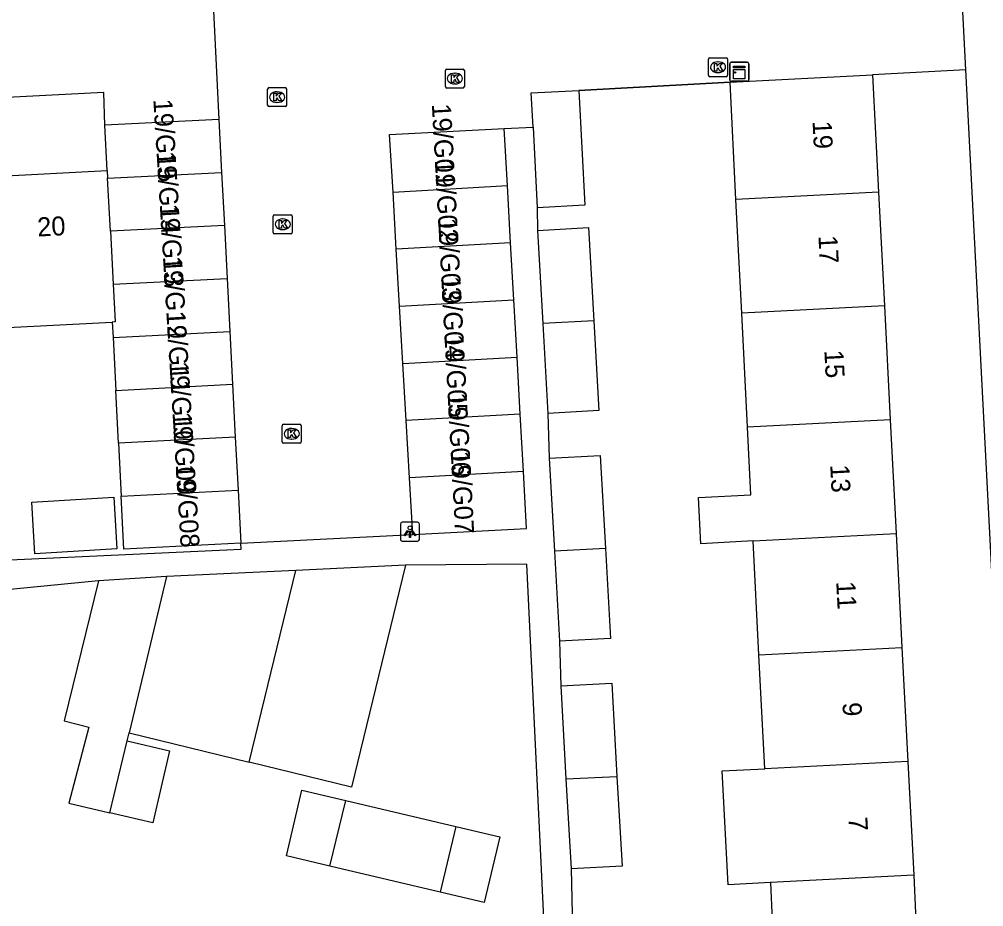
# Model space of a CAD drawing. Extents: x 161084 to 161928, y 385355 to 386522.
# Drawn here: x 161419.4 to 161470.2, y 385866.8 to 385913.5 of the extents above; entities that cross this region are included whole.
import ezdxf

# ---------------------------------------------------------------- set-up
doc = ezdxf.new("R2010")
doc.units = 0
for name, color, linetype in [('IMGEO_Kast', 7, 'Continuous'), ('IMGEO_Kolk', 7, 'Continuous'), ('IMGEO_Lichtpunt', 7, 'Continuous'), ('IMGEO_Muur', 7, 'Continuous'), ('IMGEO_Pand', 7, 'Continuous'), ('IMGEO_Pand_nummerreeks', 7, 'Continuous'), ('IMGEO_Rijbaan_lokaal_open', 7, 'Continuous'), ('IMGEO_Voetpad_open', 7, 'Continuous')]:
    doc.layers.add(name, color=color, linetype=linetype)

msp = doc.modelspace()

# ---------------------------------------------------------------- linework, layer by layer
at = {"layer": 'IMGEO_Kast'}
for p, q in [((161456.919, 385911.261), (161457.76, 385911.261)), ((161457.76, 385911.261), (161456.919, 385911.261)), ((161456.844, 385910.336), (161456.844, 385911.177)), ((161456.844, 385911.177), (161456.844, 385910.336)), ((161457.844, 385911.186), (161457.844, 385910.345)), ((161457.844, 385910.345), (161457.844, 385911.186)), ((161457.769, 385910.261), (161456.928, 385910.261)), ((161456.928, 385910.261), (161457.769, 385910.261))]:
    msp.add_line(p, q, dxfattribs=at)
for points in [[(161457.039, 385911.051), (161457.639, 385911.051), (161457.639, 385910.966), (161457.039, 385910.966), (161457.039, 385911.051)], [(161457.039, 385910.876), (161457.639, 385910.876), (161457.639, 385910.387), (161457.039, 385910.387), (161457.039, 385910.876)]]:
    msp.add_lwpolyline(points, dxfattribs=at)
msp.add_circle((161457.123, 385910.725), 0.0377, dxfattribs=at)
for centre, start, end in [((161456.922, 385911.183), 92.4484, 184.2845), ((161456.922, 385911.183), 92.4484, 184.2845), ((161457.766, 385911.183), 2.4484, 94.2845), ((161457.766, 385911.183), 2.4484, 94.2845), ((161456.922, 385910.339), 182.4484, 274.2845), ((161456.922, 385910.339), 182.4484, 274.2845), ((161457.766, 385910.339), 272.4484, 4.2845), ((161457.766, 385910.339), 272.4484, 4.2845)]:
    msp.add_arc(centre, 0.0779, start, end, dxfattribs=at)
at = {"layer": 'IMGEO_Kolk'}
for p, q in [((161455.725, 385910.574), (161455.725, 385911.426)), ((161455.8, 385911.5), (161456.652, 385911.5)), ((161456.213, 385911.28), (161456.238, 385911.28)), ((161456.726, 385911.426), (161456.726, 385910.574)), ((161441.873, 385909.977), (161441.873, 385910.829)), ((161441.948, 385910.903), (161442.8, 385910.903)), ((161442.874, 385910.829), (161442.874, 385909.977)), ((161456.236, 385910.72), (161456.211, 385910.72)), ((161442.361, 385910.683), (161442.386, 385910.683)), ((161456.652, 385910.5), (161455.8, 385910.5)), ((161432.516, 385909), (161432.516, 385909.852)), ((161432.591, 385909.926), (161433.443, 385909.926)), ((161433.004, 385909.706), (161433.029, 385909.706)), ((161433.517, 385909.852), (161433.517, 385909)), ((161442.8, 385909.903), (161441.948, 385909.903)), ((161442.384, 385910.123), (161442.359, 385910.123)), ((161433.443, 385908.926), (161432.591, 385908.926)), ((161433.027, 385909.146), (161433.002, 385909.146)), ((161432.809, 385902.308), (161432.809, 385903.16)), ((161432.884, 385903.234), (161433.736, 385903.234)), ((161433.81, 385903.16), (161433.81, 385902.308)), ((161433.297, 385903.014), (161433.322, 385903.014)), ((161433.736, 385902.234), (161432.884, 385902.234)), ((161433.32, 385902.454), (161433.295, 385902.454)), ((161433.282, 385891.285), (161433.282, 385892.137)), ((161433.357, 385892.211), (161434.209, 385892.211)), ((161433.77, 385891.991), (161433.795, 385891.991)), ((161434.283, 385892.137), (161434.283, 385891.285)), ((161433.793, 385891.431), (161433.768, 385891.431)), ((161434.209, 385891.211), (161433.357, 385891.211))]:
    msp.add_line(p, q, dxfattribs=at)
for points in [[(161455.725, 385910.574), (161455.725, 385911.426)], [(161455.8, 385911.5), (161456.652, 385911.5)], [(161456.726, 385911.426), (161456.726, 385910.574)], [(161441.873, 385909.977), (161441.873, 385910.829)], [(161441.948, 385910.903), (161442.8, 385910.903)], [(161442.874, 385910.829), (161442.874, 385909.977)], [(161456.046, 385911.2), (161456.169, 385911.2), (161456.169, 385911.049), (161456.299, 385911.2), (161456.463, 385911.2), (161456.317, 385911.049), (161456.47, 385910.8), (161456.318, 385910.8), (161456.233, 385910.964), (161456.169, 385910.897), (161456.169, 385910.8), (161456.046, 385910.8), (161456.046, 385911.2)], [(161442.194, 385910.603), (161442.317, 385910.603), (161442.317, 385910.452), (161442.447, 385910.603), (161442.611, 385910.603), (161442.465, 385910.452), (161442.618, 385910.203), (161442.466, 385910.203), (161442.381, 385910.367), (161442.317, 385910.3), (161442.317, 385910.203), (161442.194, 385910.203), (161442.194, 385910.603)], [(161456.652, 385910.5), (161455.8, 385910.5)], [(161432.516, 385909), (161432.516, 385909.852)], [(161432.591, 385909.926), (161433.443, 385909.926)], [(161433.517, 385909.852), (161433.517, 385909)], [(161442.8, 385909.903), (161441.948, 385909.903)], [(161432.837, 385909.626), (161432.96, 385909.626), (161432.96, 385909.475), (161433.09, 385909.626), (161433.254, 385909.626), (161433.108, 385909.475), (161433.261, 385909.226), (161433.109, 385909.226), (161433.024, 385909.39), (161432.96, 385909.323), (161432.96, 385909.226), (161432.837, 385909.226), (161432.837, 385909.626)], [(161433.443, 385908.926), (161432.591, 385908.926)], [(161432.809, 385902.308), (161432.809, 385903.16)], [(161432.884, 385903.234), (161433.736, 385903.234)], [(161433.81, 385903.16), (161433.81, 385902.308)], [(161433.13, 385902.934), (161433.253, 385902.934), (161433.253, 385902.783), (161433.383, 385902.934), (161433.547, 385902.934), (161433.401, 385902.783), (161433.554, 385902.534), (161433.402, 385902.534), (161433.317, 385902.698), (161433.253, 385902.631), (161433.253, 385902.534), (161433.13, 385902.534), (161433.13, 385902.934)], [(161433.736, 385902.234), (161432.884, 385902.234)], [(161433.282, 385891.285), (161433.282, 385892.137)], [(161433.357, 385892.211), (161434.209, 385892.211)], [(161434.283, 385892.137), (161434.283, 385891.285)], [(161433.603, 385891.911), (161433.726, 385891.911), (161433.726, 385891.76), (161433.856, 385891.911), (161434.02, 385891.911), (161433.874, 385891.76), (161434.027, 385891.511), (161433.875, 385891.511), (161433.79, 385891.675), (161433.726, 385891.608), (161433.726, 385891.511), (161433.603, 385891.511), (161433.603, 385891.911)], [(161434.209, 385891.211), (161433.357, 385891.211)]]:
    msp.add_lwpolyline(points, dxfattribs=at)
for centre, start, end in [((161455.802, 385911.424), 91.552, 178.448), ((161455.802, 385911.424), 91.552, 178.448), ((161456.65, 385911.424), 1.552, 88.448), ((161456.65, 385911.424), 1.552, 88.448), ((161441.95, 385910.827), 91.552, 178.448), ((161441.95, 385910.827), 91.552, 178.448), ((161442.798, 385910.827), 1.552, 88.448), ((161442.798, 385910.827), 1.552, 88.448), ((161455.802, 385910.576), 181.552, 268.448), ((161455.802, 385910.576), 181.552, 268.448), ((161456.65, 385910.576), 271.552, 358.448), ((161456.65, 385910.576), 271.552, 358.448), ((161432.593, 385909.85), 91.552, 178.448), ((161432.593, 385909.85), 91.552, 178.448), ((161433.441, 385909.85), 1.552, 88.448), ((161433.441, 385909.85), 1.552, 88.448), ((161441.95, 385909.979), 181.552, 268.448), ((161441.95, 385909.979), 181.552, 268.448), ((161442.798, 385909.979), 271.552, 358.448), ((161442.798, 385909.979), 271.552, 358.448), ((161432.593, 385909.002), 181.552, 268.448), ((161432.593, 385909.002), 181.552, 268.448), ((161433.441, 385909.002), 271.552, 358.448), ((161433.441, 385909.002), 271.552, 358.448), ((161432.886, 385903.158), 91.552, 178.448), ((161432.886, 385903.158), 91.552, 178.448), ((161433.734, 385903.158), 1.552, 88.448), ((161433.734, 385903.158), 1.552, 88.448), ((161432.886, 385902.31), 181.552, 268.448), ((161432.886, 385902.31), 181.552, 268.448), ((161433.734, 385902.31), 271.552, 358.448), ((161433.734, 385902.31), 271.552, 358.448), ((161433.359, 385892.135), 91.552, 178.448), ((161433.359, 385892.135), 91.552, 178.448), ((161434.207, 385892.135), 1.552, 88.448), ((161434.207, 385892.135), 1.552, 88.448), ((161433.359, 385891.287), 181.552, 268.448), ((161433.359, 385891.287), 181.552, 268.448), ((161434.207, 385891.287), 271.552, 358.448), ((161434.207, 385891.287), 271.552, 358.448)]:
    msp.add_arc(centre, 0.0765, start, end, dxfattribs=at)
for centre, major_axis, ratio, start_param, end_param in [((161456.212, 385911), (-0.387, 0.002), 0.722429, 4.712389, 7.853982), ((161456.237, 385911), (-0.39, 0.002), 0.717154, 1.570796, 4.712389), ((161442.36, 385910.403), (-0.387, 0.002), 0.722429, 4.712389, 7.853982), ((161442.385, 385910.403), (-0.39, 0.002), 0.717154, 1.570796, 4.712389), ((161433.003, 385909.426), (-0.387, 0.002), 0.722429, 4.712389, 7.853982), ((161433.028, 385909.426), (-0.39, 0.002), 0.717154, 1.570796, 4.712389), ((161433.296, 385902.734), (-0.387, 0.002), 0.722429, 4.712389, 7.853982), ((161433.321, 385902.734), (-0.39, 0.002), 0.717154, 1.570796, 4.712389), ((161433.769, 385891.711), (-0.387, 0.002), 0.722429, 4.712389, 7.853982), ((161433.794, 385891.711), (-0.39, 0.002), 0.717154, 1.570796, 4.712389)]:
    msp.add_ellipse(centre, major_axis=major_axis, ratio=ratio, start_param=start_param, end_param=end_param, dxfattribs=at)
at = {"layer": 'IMGEO_Lichtpunt'}
for p, q in [((161439.508, 385886.964), (161439.508, 385886.157)), ((161439.508, 385886.964), (161439.508, 385886.157)), ((161440.41, 385887.059), (161439.602, 385887.059)), ((161440.41, 385887.059), (161439.602, 385887.059)), ((161440.504, 385886.157), (161440.504, 385886.964)), ((161440.504, 385886.157), (161440.504, 385886.964)), ((161439.602, 385886.063), (161440.41, 385886.063)), ((161439.602, 385886.063), (161440.41, 385886.063))]:
    msp.add_line(p, q, dxfattribs=at)
for points in [[(161439.882, 385886.628), (161439.921, 385886.6), (161439.733, 385886.338), (161439.695, 385886.365), (161439.882, 385886.628)], [(161439.984, 385886.58), (161440.031, 385886.58), (161440.031, 385886.258), (161439.984, 385886.258), (161439.984, 385886.58)], [(161440.094, 385886.6), (161440.132, 385886.627), (161440.319, 385886.365), (161440.28, 385886.337), (161440.094, 385886.6)]]:
    msp.add_lwpolyline(points, dxfattribs=at)
msp.add_circle((161440.007, 385886.762), 0.0994, dxfattribs=at)
for centre, start, end in [((161439.602, 385886.964), 90, 180), ((161439.602, 385886.964), 90, 180), ((161440.41, 385886.964), 0, 90), ((161440.41, 385886.964), 0, 90), ((161439.602, 385886.157), 180, 270), ((161439.602, 385886.157), 180, 270), ((161440.41, 385886.157), 270, 0), ((161440.41, 385886.157), 270, 360)]:
    msp.add_arc(centre, 0.0946, start, end, dxfattribs=at)
at = {"layer": 'IMGEO_Muur'}
msp.add_lwpolyline([(161448.902, 385909.78), (161456.858, 385910.22)], dxfattribs=at)
at = {"layer": 'IMGEO_Pand'}
for points in [[(161456.858, 385910.22), (161464.358, 385910.606)], [(161457.17, 385904.047), (161456.858, 385910.22)], [(161464.358, 385910.606), (161464.676, 385904.433)], [(161446.488, 385907.854), (161446.395, 385909.651), (161448.902, 385909.78)], [(161448.902, 385909.78), (161449.213, 385903.738), (161446.707, 385903.609)], [(161429.951, 385908.251), (161423.947, 385907.942)], [(161429.951, 385908.251), (161430.095, 385905.464)], [(161424.07, 385905.561), (161423.947, 385907.942)], [(161439.115, 385904.431), (161438.939, 385907.465), (161444.971, 385907.776)], [(161445.14, 385904.769), (161444.971, 385907.776)], [(161446.488, 385907.854), (161446.707, 385903.609)], [(161418.067, 385905.252), (161424.07, 385905.561)], [(161424.07, 385905.561), (161424.091, 385905.154)], [(161424.091, 385905.154), (161430.095, 385905.464)], [(161424.235, 385902.367), (161424.091, 385905.154)], [(161430.095, 385905.464), (161430.238, 385902.676)], [(161439.115, 385904.431), (161445.14, 385904.769)], [(161445.308, 385901.762), (161445.14, 385904.769)], [(161439.289, 385901.425), (161439.115, 385904.431)], [(161464.676, 385904.433), (161457.17, 385904.047)], [(161464.676, 385904.433), (161464.984, 385898.441)], [(161457.472, 385898.055), (161457.17, 385904.047)], [(161430.238, 385902.676), (161424.235, 385902.367)], [(161430.238, 385902.676), (161430.382, 385899.889)], [(161424.235, 385902.367), (161424.379, 385899.58)], [(161446.723, 385902.409), (161449.409, 385902.56), (161449.684, 385897.655)], [(161446.723, 385902.409), (161446.997, 385897.517)], [(161445.308, 385901.762), (161439.289, 385901.425)], [(161445.477, 385898.755), (161445.308, 385901.762)], [(161439.463, 385898.418), (161439.289, 385901.425)], [(161424.379, 385899.58), (161424.482, 385897.597), (161424.334, 385897.589)], [(161424.379, 385899.58), (161430.382, 385899.889)], [(161430.382, 385899.889), (161430.526, 385897.102)], [(161439.463, 385898.418), (161445.477, 385898.755)], [(161445.645, 385895.749), (161445.477, 385898.755)], [(161439.637, 385895.412), (161439.463, 385898.418)], [(161464.984, 385898.441), (161457.472, 385898.055)], [(161457.775, 385892.063), (161457.472, 385898.055)], [(161464.984, 385898.441), (161465.293, 385892.449)], [(161418.482, 385897.287), (161424.334, 385897.589)], [(161424.334, 385897.589), (161424.375, 385896.785)], [(161449.684, 385897.655), (161446.997, 385897.517)], [(161446.997, 385897.517), (161447.263, 385892.782)], [(161449.684, 385897.655), (161449.949, 385892.932), (161447.263, 385892.782)], [(161424.375, 385896.785), (161430.526, 385897.102)], [(161430.526, 385897.102), (161430.669, 385894.314)], [(161424.375, 385896.785), (161424.519, 385893.997)], [(161439.637, 385895.412), (161445.645, 385895.749)], [(161445.814, 385892.742), (161445.645, 385895.749)], [(161439.811, 385892.405), (161439.637, 385895.412)], [(161424.519, 385893.997), (161430.669, 385894.314)], [(161424.663, 385891.21), (161424.519, 385893.997)], [(161430.669, 385894.314), (161430.813, 385891.527)], [(161445.814, 385892.742), (161439.811, 385892.405)], [(161445.982, 385889.735), (161445.814, 385892.742)], [(161465.293, 385892.449), (161457.775, 385892.063)], [(161465.293, 385892.449), (161465.601, 385886.457)], [(161439.985, 385889.399), (161439.811, 385892.405)], [(161458.077, 385886.07), (161455.324, 385885.928), (161455.199, 385888.355), (161457.955, 385888.497), (161457.775, 385892.063)], [(161430.813, 385891.527), (161424.663, 385891.21)], [(161430.813, 385891.527), (161430.956, 385888.739)], [(161424.663, 385891.21), (161424.806, 385888.422)], [(161447.34, 385890.425), (161450.026, 385890.576), (161450.301, 385885.67)], [(161447.34, 385890.425), (161447.615, 385885.532)], [(161445.982, 385889.735), (161439.985, 385889.399)], [(161440.158, 385886.419), (161439.985, 385889.399)], [(161440.158, 385886.419), (161446.151, 385886.728), (161445.982, 385889.735)], [(161424.416, 385888.379), (161424.58, 385885.651), (161420.264, 385885.391), (161420.1, 385888.119), (161424.416, 385888.379)], [(161424.806, 385888.422), (161430.956, 385888.739)], [(161431.1, 385885.952), (161424.95, 385885.635), (161424.806, 385888.422)], [(161430.956, 385888.739), (161431.1, 385885.952)], [(161458.077, 385886.07), (161465.601, 385886.457)], [(161465.601, 385886.457), (161465.91, 385880.465)], [(161458.38, 385880.078), (161458.077, 385886.07)], [(161450.301, 385885.67), (161447.615, 385885.532)], [(161447.615, 385885.532), (161447.88, 385880.798)], [(161450.301, 385885.67), (161450.566, 385880.948), (161447.88, 385880.798)], [(161433.996, 385884.521), (161427.199, 385884.204)], [(161439.78, 385884.791), (161436.936, 385873.118), (161431.538, 385874.433)], [(161431.538, 385874.433), (161433.996, 385884.521)], [(161439.78, 385884.791), (161433.996, 385884.521)], [(161423.612, 385883.982), (161421.797, 385876.609), (161423.099, 385876.265), (161422.043, 385872.274), (161424.209, 385871.767)], [(161427.199, 385884.204), (161423.612, 385883.982)], [(161427.199, 385884.204), (161425.22, 385875.972)], [(161458.38, 385880.078), (161465.91, 385880.465)], [(161465.91, 385880.465), (161466.218, 385874.472)], [(161458.683, 385874.085), (161458.38, 385880.078)], [(161447.946, 385878.44), (161450.632, 385878.591), (161450.907, 385873.686)], [(161447.946, 385878.44), (161448.221, 385873.548)], [(161425.12, 385875.556), (161425.22, 385875.972)], [(161425.22, 385875.972), (161431.538, 385874.433)], [(161424.209, 385871.767), (161425.12, 385875.556)], [(161425.12, 385875.556), (161427.353, 385875.033), (161426.465, 385871.24), (161424.209, 385871.767)], [(161466.218, 385874.472), (161458.683, 385874.085)], [(161466.218, 385874.472), (161466.527, 385868.48)], [(161448.221, 385873.548), (161450.907, 385873.686)], [(161450.907, 385873.686), (161451.172, 385868.963), (161448.486, 385868.813)], [(161458.985, 385868.092), (161456.754, 385867.977), (161456.447, 385873.97), (161458.683, 385874.085)], [(161448.221, 385873.548), (161448.486, 385868.813)], [(161435.794, 385868.966), (161433.507, 385869.506), (161434.324, 385872.965), (161436.624, 385872.422)], [(161435.794, 385868.966), (161436.624, 385872.422)], [(161436.624, 385872.422), (161442.425, 385871.051)], [(161442.425, 385871.051), (161444.731, 385870.506), (161443.914, 385867.047), (161441.595, 385867.595)], [(161442.425, 385871.051), (161441.595, 385867.595)], [(161441.595, 385867.595), (161435.794, 385868.966)], [(161466.527, 385868.48), (161458.985, 385868.092)], [(161458.985, 385868.092), (161459.248, 385862.098)], [(161466.527, 385868.48), (161466.79, 385862.486)]]:
    msp.add_lwpolyline(points, dxfattribs=at)
at = {"layer": 'IMGEO_Rijbaan_lokaal_open'}
for points in [[(161469.013, 385915.99), (161435.86, 385914.286), (161429.657, 385913.967), (161429.951, 385908.251)], [(161469.278, 385910.865), (161469.013, 385915.99)], [(161469.278, 385910.865), (161464.358, 385910.606)], [(161456.858, 385910.22), (161448.902, 385909.78)], [(161444.971, 385907.776), (161446.488, 385907.854)], [(161431.1, 385885.952), (161440.158, 385886.419)]]:
    msp.add_lwpolyline(points, dxfattribs=at)
at = {"layer": 'IMGEO_Voetpad_open'}
for points in [[(161472.4, 385850.582), (161469.278, 385910.865)], [(161423.947, 385907.942), (161423.887, 385909.661), (161363.805, 385906.561)], [(161446.707, 385903.609), (161446.723, 385902.409)], [(161364.401, 385894.5), (161364.506, 385884.014), (161394.6, 385883.953), (161431.117, 385885.643), (161431.1, 385885.952)], [(161447.263, 385892.782), (161447.34, 385890.425)], [(161447.439, 385858.188), (161446.154, 385884.843), (161439.78, 385884.791)], [(161423.612, 385883.982), (161418.222, 385883.441)], [(161447.88, 385880.798), (161447.946, 385878.44)], [(161448.486, 385868.813), (161448.551, 385866.455)]]:
    msp.add_lwpolyline(points, dxfattribs=at)

# ---------------------------------------------------------------- texts
at = {"layer": 'IMGEO_Pand_nummerreeks'}
for s, rotation, p in [('19/G15', 273.509, (161426.496, 385909.307)), ('19/G01', 273.1151, (161441.159, 385909.059)), ('19', 272.9468, (161461.2, 385908.158)), ('19/G14', 273.509, (161426.665, 385906.546)), ('19/G02', 273.1151, (161441.319, 385906.113)), ('19/G13', 273.509, (161426.834, 385903.786)), ('20', 2.9509, (161420.412, 385902.088)), ('19/G03', 273.1151, (161441.486, 385903.044)), ('17', 272.9468, (161461.51, 385902.13)), ('19/G12', 273.509, (161427.003, 385901.032)), ('19/G04', 273.1151, (161441.653, 385899.981)), ('19/G11', 273.509, (161427.179, 385898.155)), ('19/G05', 273.1151, (161441.819, 385896.919)), ('15', 272.9468, (161461.821, 385896.102)), ('19/G10', 273.509, (161427.342, 385895.501)), ('19/G06', 273.1151, (161441.986, 385893.856)), ('19/G09', 273.509, (161427.505, 385892.838)), ('19/G07', 273.1151, (161442.153, 385890.794)), ('19/G08', 273.509, (161427.675, 385890.072)), ('13', 272.9448, (161462.131, 385890.074)), ('11', 272.9468, (161462.447, 385883.932)), ('9', 272.9468, (161462.774, 385877.558)), ('7', 272.9468, (161463.085, 385871.531))]:
    msp.add_text(s, height=1, rotation=rotation, dxfattribs=at).set_placement(p)

doc.saveas('drawing.dxf')
